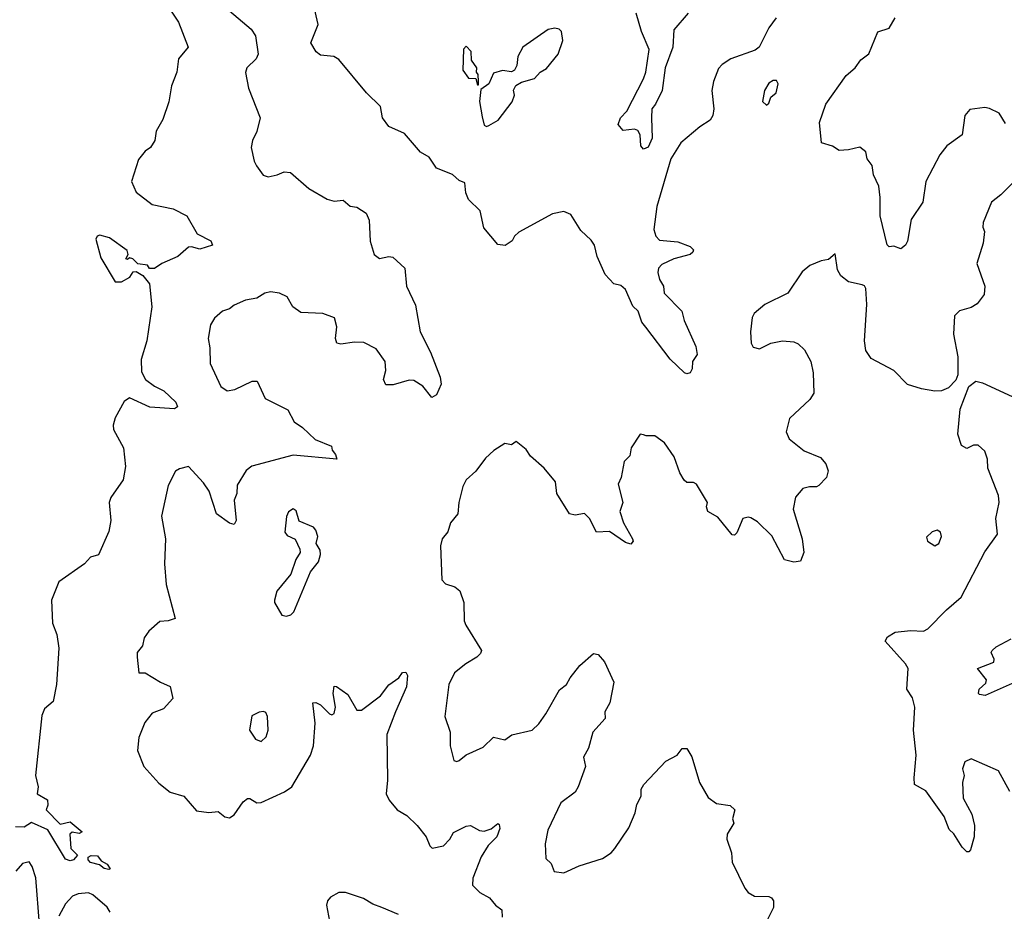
# Model space of a CAD drawing. Extents: x 1603745 to 1745082, y 385868 to 533966.
# Tile 419 of 646: x 1686493 to 1690820, y 470198 to 474116. Entities that reach past the tile are written whole.
import ezdxf

# ---------------------------------------------------------------- set-up
doc = ezdxf.new("R2010")
doc.units = 0

msp = doc.modelspace()

# ---------------------------------------------------------------- linework, layer by layer
at = {"layer": '0CON20XD'}
for points in [[(1687138.8, 474185), (1687191.6, 474105), (1687234, 473995), (1687191.2, 473945), (1687184, 473885), (1687160, 473825), (1687148.9, 473755), (1687121.7, 473678.3), (1687093.4, 473626.6), (1687086.9, 473585), (1687068, 473555), (1687045, 473538), (1687015, 473501.2), (1686984.3, 473405), (1687005, 473358.8), (1687075, 473304.3), (1687167.5, 473285), (1687227.5, 473255), (1687272.5, 473175), (1687332.5, 473145), (1687340, 473125), (1687285, 473107.5), (1687248.3, 473118.3), (1687235, 473116), (1687187.5, 473075), (1687117.5, 473045), (1687085, 473022.5), (1687063, 473023), (1687055, 473037.5), (1687013, 473043), (1686990, 473065), (1686975, 473070), (1686967, 473063), (1686960, 473065), (1686970, 473085), (1686965, 473102.5), (1686887.6, 473157.6), (1686845, 473168.8), (1686833.1, 473165), (1686827.9, 473152.1), (1686849.8, 473069.8), (1686912.5, 472965), (1686940, 472965), (1686977.5, 472985), (1686991.7, 473008.3), (1687005, 473010), (1687035, 472992.5), (1687063.3, 472955), (1687073.3, 472855), (1687051.5, 472705), (1687027.5, 472622.5), (1687029.1, 472569.1), (1687045.6, 472535), (1687085, 472505.6), (1687126, 472485), (1687180, 472435), (1687186.7, 472415), (1687173.9, 472406.1), (1687065, 472413.8), (1686975, 472454.4), (1686952, 472438), (1686912.7, 472367.3), (1686903.9, 472335), (1686905.9, 472315.9), (1686950, 472235), (1686957.8, 472152.2), (1686947.8, 472095), (1686893.3, 472016.7), (1686885.6, 471995), (1686894.3, 471915), (1686885, 471867.5), (1686840, 471765), (1686805, 471753.8), (1686778, 471725), (1686665, 471645.5), (1686632.4, 471565), (1686636.8, 471465), (1686656.5, 471415), (1686665.7, 471355), (1686655.3, 471195), (1686639.7, 471120.3)], [(1689818.1, 474125), (1689785, 474080), (1689742.5, 473995), (1689725, 473981.9), (1689618.8, 473945), (1689580.7, 473919.3), (1689565, 473901.2), (1689542.2, 473845), (1689535.5, 473805), (1689543.6, 473725), (1689540, 473695), (1689527.1, 473675), (1689482.9, 473645), (1689398.9, 473575), (1689354.5, 473505), (1689293.1, 473295), (1689279.6, 473195), (1689289.1, 473165), (1689305, 473148.2), (1689385, 473140.4), (1689439.6, 473119.6), (1689453.8, 473105), (1689452, 473095), (1689440, 473085), (1689368, 473065), (1689315, 473040.6), (1689300.6, 473025), (1689297.5, 473005), (1689305.5, 472975), (1689323.1, 472945), (1689325.7, 472915), (1689403.1, 472835), (1689413.3, 472795), (1689465, 472680), (1689470.8, 472645), (1689450, 472615), (1689448.3, 472581.7), (1689440, 472565), (1689425, 472560), (1689415, 472563.8), (1689351.4, 472625), (1689244.4, 472765), (1689227.7, 472787.7), (1689210.8, 472835), (1689187.9, 472857.9), (1689155, 472930), (1689135, 472948.1), (1689105, 472955.7), (1689066.2, 472996.2), (1689031.4, 473075), (1689020, 473125), (1689005, 473148), (1688959.7, 473189.7), (1688915, 473260), (1688885, 473273.8), (1688835, 473263.8), (1688687, 473183), (1688667.5, 473165), (1688657.5, 473145), (1688626.1, 473123.9), (1688595, 473128.8), (1688532.3, 473202.3), (1688517, 473277), (1688465, 473326.7), (1688454.3, 473355), (1688448.8, 473398.8), (1688425, 473410), (1688395, 473435.8), (1688325, 473463.8), (1688292.7, 473512.7), (1688255, 473534), (1688185, 473616.2), (1688115, 473647.1), (1688087.5, 473685), (1688079.2, 473735), (1688017.5, 473795), (1687895, 473942), (1687873.8, 473953.8), (1687815, 473960), (1687796.2, 473975), (1687773.3, 474015), (1687804.2, 474095), (1687784, 474185)], [(1687415.6, 474155.6), (1687510, 474075), (1687530, 474045), (1687541.2, 473965), (1687532.5, 473945), (1687491.2, 473905), (1687486.2, 473883.8), (1687498.1, 473815), (1687549.4, 473685), (1687535.8, 473625), (1687516, 473585), (1687510, 473555), (1687522.9, 473495), (1687533.4, 473473.4), (1687563, 473433), (1687585, 473426), (1687625, 473434.4), (1687655, 473448.1), (1687683.3, 473445), (1687763.8, 473375), (1687845, 473327.5), (1687875, 473319.2), (1687915, 473322.9), (1687945, 473296.2), (1687975, 473292), (1688015.5, 473265.5), (1688029.4, 473235), (1688033, 473143), (1688050.8, 473085), (1688075, 473067.1), (1688115, 473075.7), (1688132.9, 473072.9), (1688186.2, 473025), (1688193.8, 472945), (1688232.3, 472862.3), (1688252.5, 472745), (1688298.6, 472655), (1688340.8, 472545), (1688346, 472514), (1688325, 472468), (1688305, 472456), (1688265.3, 472505.3), (1688225, 472530.6), (1688205, 472532.9), (1688135, 472512.5), (1688102, 472512), (1688092.5, 472535), (1688102.9, 472575), (1688099.2, 472615), (1688060.2, 472670.2), (1688005, 472697.8), (1687965, 472699.4), (1687905, 472690.8), (1687887.5, 472695), (1687880.8, 472715), (1687886.7, 472766.7), (1687876.8, 472806.8), (1687825, 472825.7), (1687729.1, 472829.1), (1687693.8, 472853.8), (1687668.7, 472898.7), (1687634.5, 472914.5), (1687595, 472920), (1687571.2, 472915), (1687535, 472891.9), (1687485.7, 472884.3), (1687435, 472862), (1687415, 472845.8), (1687385, 472836), (1687348.8, 472805), (1687331.2, 472775), (1687320.8, 472715), (1687329.2, 472675), (1687330, 472605), (1687377.1, 472505), (1687405, 472485.6), (1687438.9, 472491.1), (1687515, 472528), (1687537.3, 472527.3), (1687572, 472452), (1687671.7, 472401.7), (1687699.3, 472349.3), (1687735.8, 472325), (1687792.3, 472272.3), (1687863, 472243), (1687866, 472225), (1687881.2, 472205), (1687886.7, 472185), (1687695, 472202.9), (1687513.8, 472155), (1687488, 472135), (1687449.3, 472070.7), (1687447.3, 472035), (1687435.5, 472004.5), (1687444.3, 471915), (1687435, 471898), (1687415, 471903.3), (1687358.1, 471945), (1687325.3, 472045.2), (1687301.1, 472081.1), (1687235, 472153.3), (1687195, 472143.3), (1687178.3, 472131.7), (1687145, 472070), (1687115.6, 471935), (1687134.4, 471835), (1687129.5, 471725), (1687136.9, 471635), (1687176, 471485), (1687145, 471474.4), (1687108.3, 471471.7), (1687061.3, 471428.7), (1687040.5, 471399.5), (1687033.3, 471365), (1687010, 471335), (1687008.8, 471315), (1687017, 471247), (1687045, 471246.7), (1687112.5, 471205), (1687155, 471186.2), (1687166.8, 471133.2), (1687125, 471087.5), (1687075, 471068.8), (1687042.7, 471027.3), (1687017.3, 470962.7), (1687011.2, 470905), (1687038.8, 470835), (1687105, 470760.8), (1687155, 470721.9), (1687215, 470703.8), (1687270.3, 470640.3), (1687325, 470632.9)], [(1689431.4, 474145), (1689368.7, 474071.3), (1689364.1, 473995), (1689330.4, 473905), (1689317.1, 473805), (1689287.5, 473745), (1689271.2, 473725), (1689269.2, 473685), (1689272.5, 473595), (1689255, 473556.2), (1689235, 473547.5), (1689222.5, 473562.5), (1689220.3, 473610.3), (1689210, 473630), (1689195, 473635.7), (1689145, 473630), (1689123.3, 473655), (1689132.9, 473685), (1689161.8, 473715), (1689235, 473856.2), (1689244.5, 473885), (1689259.1, 473985), (1689225.6, 474065), (1689202.1, 474145)], [(1690825, 473660.8), (1690797.1, 473705), (1690755, 473725.8), (1690735, 473730.8), (1690668.8, 473721.2), (1690647.5, 473695), (1690635, 473610), (1690567.9, 473562.1), (1690537.5, 473522.5), (1690475.6, 473405), (1690462.5, 473315), (1690411.7, 473238.3), (1690395, 473142.5), (1690386.7, 473125), (1690365, 473110), (1690335, 473121.2), (1690315, 473118.8), (1690305, 473127.5), (1690274.5, 473255), (1690275.4, 473334.6), (1690268.9, 473385), (1690245.9, 473434.1), (1690240, 473475), (1690218, 473505), (1690211.2, 473535), (1690185, 473556.7), (1690135, 473544), (1690095, 473542), (1690065, 473560), (1690017.5, 473575), (1690008, 473665), (1690035.8, 473745), (1690125, 473870.8), (1690165.3, 473904.7), (1690189.4, 473940.6), (1690225, 473966), (1690265, 474062.5), (1690315, 474079.2), (1690340, 474125)], [(1688545, 473647.5), (1688555, 473651.2), (1688595.4, 473674.6), (1688657.1, 473755), (1688668, 473785), (1688663.8, 473806.2), (1688673.6, 473826.4), (1688698.3, 473841.7), (1688755, 473858), (1688781.2, 473885), (1688808.3, 473901.7), (1688860, 473965), (1688880.8, 474025), (1688873.9, 474063.9), (1688864.1, 474074.1), (1688845, 474079.2), (1688815, 474073.1), (1688703.9, 473996.1), (1688682.9, 473955), (1688678, 473915), (1688667.5, 473895), (1688655, 473887.5), (1688615, 473893.3), (1688575, 473882), (1688554.2, 473835), (1688520, 473810), (1688513.6, 473756.4), (1688525, 473690), (1688535, 473652.5), (1688545, 473647.5)], [(1688510, 473830), (1688510, 473845), (1688507.5, 473875), (1688500, 473885), (1688502.5, 473905), (1688478.3, 473938.3), (1688476.7, 473976.7), (1688455, 474000), (1688443.9, 473986.1), (1688440, 473895), (1688465, 473860), (1688498.3, 473858.3), (1688505, 473830), (1688510, 473830)], [(1689775, 473740), (1689785, 473750), (1689794, 473776), (1689817.5, 473795), (1689826, 473835), (1689818.8, 473848.8), (1689805, 473848.6), (1689785, 473837.8), (1689766, 473805), (1689757, 473757), (1689775, 473740)], [(1690873.8, 473415), (1690805, 473346.2), (1690764.2, 473315), (1690727.5, 473225), (1690726, 473205), (1690734, 473185), (1690728, 473135), (1690699.2, 473045), (1690734.3, 472945), (1690731.4, 472908.6), (1690701.7, 472868.3), (1690675, 472852), (1690623, 472837), (1690602, 472815), (1690597.5, 472735), (1690615.7, 472635), (1690616, 472555), (1690607.3, 472532.7), (1690575, 472498.8), (1690545, 472486), (1690515, 472484.2), (1690456.1, 472493.9), (1690395, 472512.9), (1690335, 472574.2), (1690235, 472627.5), (1690212.5, 472662.5), (1690205.6, 472705), (1690216.2, 472865), (1690211.1, 472935), (1690206.1, 472946.1), (1690195, 472951.1), (1690135, 472964.4), (1690101.4, 472991.4), (1690087, 473017), (1690077.5, 473087.5), (1690047.7, 473062.3), (1690015, 473056.2), (1689965, 473036), (1689931.7, 473008.3), (1689868.8, 472915), (1689768, 472865), (1689721.4, 472825), (1689712.3, 472807.7), (1689705.5, 472745), (1689707.8, 472695), (1689716.6, 472676.6), (1689745, 472669.4), (1689795, 472694.2), (1689845, 472705.8), (1689895, 472700.8), (1689915, 472692), (1689942, 472665), (1689970.8, 472615), (1689980, 472565), (1689982.9, 472475), (1689965, 472448), (1689875.8, 472364.2), (1689862, 472305), (1689875, 472273.8)], [(1690844.4, 470724.4), (1690795, 470816.2), (1690675, 470868.8), (1690647.5, 470855), (1690636.2, 470825), (1690644.2, 470795), (1690637.1, 470765), (1690640, 470695), (1690678.1, 470625), (1690688.9, 470575), (1690688.6, 470525), (1690671.7, 470468.3), (1690665, 470460), (1690655, 470460), (1690635, 470480), (1690598.1, 470538.1), (1690577.5, 470557.5), (1690555.4, 470615.4), (1690475, 470727.5), (1690426.2, 470756.2), (1690423.8, 470785), (1690433.1, 470885), (1690421.2, 470995), (1690426.8, 471095), (1690417, 471137), (1690392.2, 471175), (1690398.1, 471265), (1690386.2, 471286.2), (1690297.5, 471385), (1690307.5, 471405), (1690340, 471425), (1690407.7, 471432.3), (1690465, 471430), (1690485, 471439.4), (1690566.4, 471523.6), (1690631.4, 471578.6), (1690735, 471778), (1690790.6, 471855), (1690783.1, 471925), (1690797.5, 471995), (1690794.2, 472025.8), (1690747.5, 472145), (1690745.8, 472185.8), (1690735, 472220), (1690705, 472246.2), (1690685, 472246), (1690655, 472232.5), (1690632.9, 472245), (1690615.6, 472295.6), (1690626.5, 472405), (1690663.8, 472505), (1690695, 472528), (1690725, 472520.8), (1690855, 472460)], [(1689875, 472273.8), (1689941.3, 472221.3), (1690012.3, 472192.3), (1690036.7, 472165), (1690046.1, 472133.9), (1690038.8, 472105), (1690005, 472070), (1689995, 472063.8), (1689963.9, 472063.9), (1689935, 472055.7), (1689902.4, 472017.6), (1689892.5, 471965), (1689932.5, 471835), (1689938.6, 471775), (1689925, 471736.7), (1689895, 471732.9), (1689855, 471743.3), (1689798.6, 471848.6), (1689735, 471909.2), (1689706.8, 471926.8), (1689695, 471930.8), (1689671.2, 471925), (1689645, 471862), (1689635, 471851.4), (1689625, 471852.5), (1689560.7, 471930.7), (1689516.7, 471955), (1689511.4, 471975), (1689516.2, 471995), (1689467.5, 472075), (1689455, 472082.5), (1689425, 472083.3), (1689413.2, 472093.2), (1689394.5, 472124.5), (1689369.2, 472195), (1689326.4, 472256.4), (1689285, 472288), (1689247, 472287), (1689235, 472292.5), (1689220, 472295), (1689180, 472235), (1689175, 472200), (1689150, 472175), (1689136.1, 472103.9), (1689123.8, 472075), (1689143.3, 471995), (1689130, 471955), (1689147.1, 471905), (1689186.2, 471835), (1689188.8, 471825), (1689178.3, 471811.7), (1689155, 471818.8), (1689085, 471867.5), (1689027.5, 471865), (1688996.7, 471925), (1688975, 471946.7), (1688935, 471938.8), (1688910, 471945), (1688854.1, 472034.1), (1688847.5, 472085), (1688797.5, 472145), (1688738.3, 472198.3), (1688718.3, 472228.3), (1688675, 472262.5), (1688655, 472247.5), (1688625, 472253.3), (1688576.9, 472223.1), (1688540.7, 472189.3), (1688498, 472132), (1688455, 472093.8), (1688440.6, 472065), (1688422.9, 471995), (1688419.2, 471945), (1688386.2, 471905), (1688374.4, 471865.6), (1688350, 471835), (1688342, 471805), (1688348.6, 471655), (1688365, 471637.5), (1688405, 471624.4), (1688427, 471607), (1688444.5, 471555), (1688446.9, 471475), (1688453.3, 471455), (1688523.1, 471345), (1688518.9, 471331.1), (1688502.9, 471315), (1688453.5, 471286.5), (1688403.6, 471246.4), (1688379.6, 471195), (1688361.4, 471055), (1688384.3, 470985), (1688385.6, 470925), (1688400.7, 470860.7), (1688415, 470856.7), (1688425, 470861.2), (1688455, 470886), (1688529.7, 470920.3), (1688575, 470963.1), (1688625, 470951.2), (1688656.1, 470973.9), (1688746, 470995), (1688775, 471022), (1688805, 471066.2), (1688865, 471172), (1688896, 471195), (1688912, 471225), (1688955, 471278.8), (1689015, 471331.2), (1689035, 471326.2), (1689064, 471295), (1689103.8, 471205), (1689086.9, 471115), (1689064.3, 471075), (1689065.8, 471045), (1689011.4, 470985), (1688992.7, 470915), (1688971.4, 470875), (1688979.1, 470835), (1688947.5, 470745), (1688935, 470722.5), (1688871.4, 470675), (1688814.3, 470555), (1688802.9, 470495), (1688805, 470430), (1688828.8, 470408.8), (1688842.7, 470372.7), (1688885, 470367.5), (1688952.4, 470397.6), (1689055, 470430), (1689092.5, 470455), (1689108.6, 470475), (1689170, 470565), (1689198.5, 470631.5), (1689205, 470667.5), (1689224, 470705), (1689224.5, 470735), (1689236.7, 470755), (1689332.1, 470857.9), (1689383.3, 470885), (1689405, 470913.3), (1689425, 470913.3), (1689447.6, 470877.6), (1689480.8, 470765), (1689518.6, 470698.6), (1689555, 470672), (1689615, 470662.7), (1689636.5, 470645), (1689626, 470605), (1689631.2, 470585), (1689602.1, 470537.9), (1689600.8, 470515), (1689622, 470455), (1689624, 470415), (1689680.3, 470300.3), (1689695, 470281.2), (1689722.5, 470265), (1689785, 470263.3), (1689797.7, 470257.7), (1689806.2, 470245), (1689806.2, 470215), (1689775.7, 470154.3)], [(1687665, 471495.8), (1687685, 471500.6), (1687698.1, 471515), (1687770.5, 471689.5), (1687805.6, 471734.4), (1687815.8, 471765.8), (1687814, 471785), (1687796.2, 471815), (1687804, 471845), (1687795, 471873.3), (1687785, 471886), (1687722, 471912), (1687707.7, 471957.7), (1687695, 471966.2), (1687675, 471953.8), (1687665, 471933.3), (1687658.8, 471865), (1687669.3, 471849.3), (1687703.6, 471833.6), (1687725, 471790), (1687726, 471775), (1687706.7, 471745), (1687685, 471680), (1687623.8, 471605), (1687613.3, 471565), (1687613.3, 471555), (1687645, 471500), (1687665, 471495.8)], [(1690515, 471803.8), (1690533.3, 471815), (1690543.8, 471845), (1690540, 471865), (1690525, 471872.5), (1690503.9, 471866.1), (1690478.3, 471841.7), (1690482.5, 471825), (1690515, 471803.8)], [(1690855, 471200), (1690736.1, 471146.1), (1690710.8, 471150.8), (1690706.7, 471155), (1690710, 471175), (1690738.5, 471201.5), (1690741.5, 471215), (1690703.3, 471265), (1690775, 471293.3), (1690776.4, 471306.4), (1690763.3, 471335), (1690766.7, 471345), (1690785, 471361.2), (1690850, 471395)], [(1687325, 470632.9), (1687365, 470636.7), (1687395, 470613.5), (1687415, 470608.5), (1687435, 470622.2), (1687475, 470680), (1687495, 470694.4), (1687505, 470694.4), (1687535, 470675.6), (1687555, 470676.5), (1687656.7, 470723.3), (1687689.2, 470745), (1687771.2, 470885), (1687783.8, 470925), (1687792.3, 471025), (1687781.2, 471115), (1687795, 471115.7), (1687815, 471105.6), (1687855, 471065.7), (1687865, 471061.4), (1687875, 471067.5), (1687881.5, 471095), (1687870.9, 471155), (1687875, 471187.5), (1687885, 471186.7), (1687935, 471151.1), (1687975, 471082.5), (1687995, 471081.9), (1688079.2, 471145), (1688115, 471194.2), (1688158.8, 471225), (1688175, 471248), (1688189.5, 471249.5), (1688197.1, 471235), (1688193.1, 471185), (1688144.4, 471075), (1688106, 470975), (1688110, 470775), (1688104.4, 470715), (1688116.3, 470686.3), (1688151.4, 470645), (1688195, 470620), (1688240, 470575), (1688280, 470525), (1688295, 470486.7), (1688305.8, 470475.8), (1688355, 470486), (1688384, 470515), (1688400, 470545), (1688455, 470572.2), (1688475, 470575.7), (1688513.9, 470553.9), (1688535, 470550.8), (1688565, 470560.5), (1688595, 470584), (1688600.5, 470580.5), (1688602.7, 470562.7), (1688589.6, 470525), (1688552, 470488), (1688521.8, 470438.2), (1688485, 470344), (1688482.8, 470312.8), (1688515, 470281.4), (1688557.8, 470257.8), (1688584.4, 470225), (1688611.4, 470205), (1688612.9, 470172.9)], [(1686639.7, 471120.3), (1686602.1, 471087.9), (1686590.5, 471059.5), (1686563.3, 470795), (1686573.8, 470745), (1686570, 470715), (1686615, 470687.5), (1686617.5, 470665), (1686610, 470645), (1686671.7, 470581.7), (1686715, 470592), (1686768.3, 470548.3), (1686755, 470540), (1686723.6, 470546.4), (1686713, 470537), (1686717.5, 470475), (1686747.5, 470445), (1686730, 470425), (1686715, 470420), (1686695, 470427.5), (1686616.2, 470556.2), (1686545, 470588.8), (1686512.5, 470567.5), (1686475, 470569.2)], [(1687555, 470944.2), (1687576.9, 470965), (1687585.6, 470994.4), (1687582.5, 471055), (1687575, 471072.5), (1687565, 471076.2), (1687545, 471074), (1687513.2, 471056.8), (1687502.5, 470995), (1687528.8, 470955), (1687555, 470944.2)], [(1686885, 470382.5), (1686865, 470386.7), (1686843.3, 470403.3), (1686805, 470412.5), (1686793.8, 470425), (1686793.8, 470436.2), (1686807, 470443), (1686835, 470442.5), (1686850.7, 470420.7), (1686877.5, 470405), (1686890, 470385), (1686885, 470382.5)], [(1686579.8, 470139.8), (1686564.4, 470345), (1686548.6, 470395), (1686535, 470415.7), (1686505, 470408.6), (1686475.6, 470375)], [(1686891.1, 470195), (1686876.9, 470216.9), (1686815, 470270.9), (1686795, 470280), (1686750, 470275), (1686725, 470264.6), (1686695, 470231.8), (1686665, 470176.9)], [(1688157.5, 470185), (1688085, 470215.3), (1688045, 470230.3), (1688004.4, 470255), (1687925, 470281.1), (1687895, 470281.4), (1687859.1, 470260.9), (1687845.8, 470245), (1687842.2, 470225), (1687854.6, 470155)]]:
    msp.add_lwpolyline(points, dxfattribs=at)

doc.saveas('drawing.dxf')
